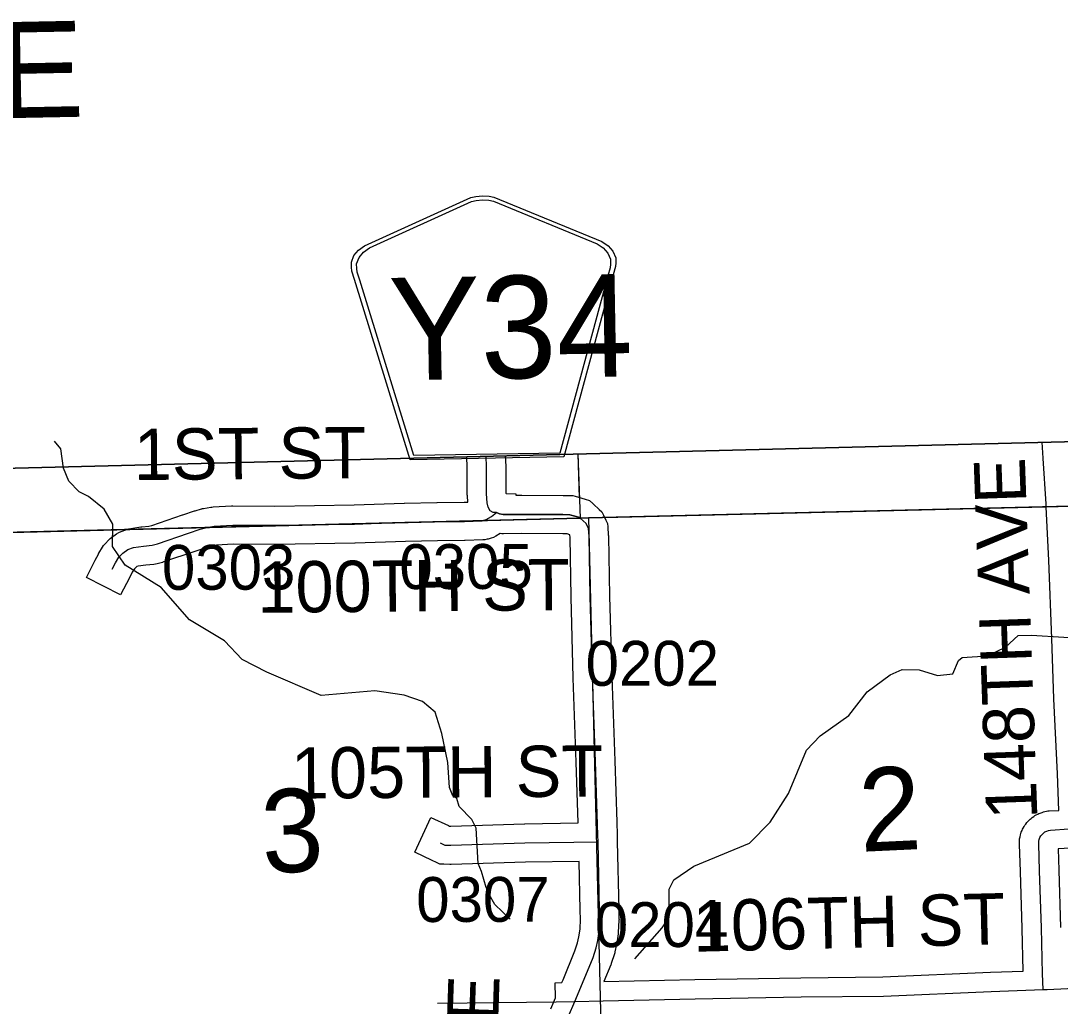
# Model space of a CAD drawing. Extents: x 128.7 to 185.5, y -21.4 to 12.6.
# Drawn here: x 136.899 to 138.522, y 3.675 to 5.214 of the extents above; entities that cross this region are included whole.
import ezdxf

# ---------------------------------------------------------------- set-up
doc = ezdxf.new("R2010")
doc.units = 0
for name, color, linetype in [('tdCoClipBndry', 7, 'Continuous'), ('tdCoCoAdjSecRdTxt', 7, 'Continuous'), ('tdCoCoBndry', 7, 'Continuous'), ('tdCoCoBndryPart', 7, 'Continuous'), ('tdCoHydroRiver', 7, 'Continuous'), ('tdCoSecRdNmbr', 7, 'Continuous'), ('tdCoSecRdTxt', 7, 'Continuous'), ('tdCoSecRteBand', 7, 'Continuous'), ('tdCoSecRteCL', 7, 'Continuous'), ('tdCoSectLine', 7, 'Continuous'), ('tdCoSectLinePart', 7, 'Continuous'), ('tdCoSectNmbr', 7, 'Continuous'), ('tdCoShieldCoRte', 7, 'Continuous'), ('tdCoSurfGravel', 7, 'Continuous'), ('tdCoSurfLNO', 7, 'Continuous'), ('tdCoTwpBndryShd', 7, 'Continuous'), ('tdCoTwpRngTxt', 7, 'Continuous')]:
    doc.layers.add(name, color=color, linetype=linetype)

msp = doc.modelspace()

# ---------------------------------------------------------------- linework, layer by layer
at = {"layer": 'tdCoClipBndry'}
msp.add_lwpolyline([(134.0612, -7.7025), (133.8962, -2.6807), (133.6887, 4.3446), (133.6938, 4.3792), (133.7053, 4.4028), (133.7226, 4.4226), (133.7445, 4.4372), (133.7868, 4.4475), (134.771, 4.4649), (135.7559, 4.4935), (136.7866, 4.5129), (139.7725, 4.5879), (146.7594, 4.806), (147.7608, 4.8492), (149.7557, 4.9088), (150.75, 4.946), (153.7332, 5.0633)], dxfattribs=at)
at = {"layer": 'tdCoCoBndry'}
for p, q in [((137.7862, 4.438), (138.7773, 4.4617)), ((138.7773, 4.4617), (137.7862, 4.438)), ((136.7891, 4.4129), (137.7728, 4.4375)), ((137.7728, 4.4375), (136.7891, 4.4129)), ((137.7728, 4.4375), (137.7862, 4.438)), ((137.7862, 4.438), (137.7728, 4.4375))]:
    msp.add_line(p, q, dxfattribs=at)
for points in [[(153.7332, 5.0633), (150.75, 4.946), (149.7557, 4.9088), (147.7608, 4.8492), (146.7594, 4.806), (139.7725, 4.5879), (136.7866, 4.5129)], [(136.7888, 4.4129), (137.7724, 4.4375), (137.7858, 4.438), (138.7769, 4.4617), (139.7753, 4.488), (140.7687, 4.5163), (141.7663, 4.5476), (142.7677, 4.58), (143.7742, 4.6139), (144.7719, 4.6433), (145.7753, 4.6779), (146.7631, 4.7061), (147.7638, 4.7493), (148.7588, 4.7767), (149.759, 4.8089), (150.7538, 4.8461), (150.7626, 4.8466), (151.7683, 4.8866), (152.7453, 4.9271), (153.73, 4.9634)], [(136.7891, 4.4129), (137.7728, 4.4375), (137.7862, 4.438), (138.7773, 4.4617), (139.7757, 4.488), (140.769, 4.5163), (141.7667, 4.5476), (142.7681, 4.58), (143.7746, 4.6139), (144.7722, 4.6433), (145.7757, 4.6779), (146.7635, 4.7061), (147.7642, 4.7493), (148.7592, 4.7767), (149.7594, 4.8089), (150.7542, 4.8461), (150.7629, 4.8466), (151.7687, 4.8866), (152.7457, 4.9271), (153.7304, 4.9634)], [(136.7891, 4.4129), (137.7728, 4.4375), (137.7862, 4.438), (138.7773, 4.4617), (139.7757, 4.488), (140.769, 4.5163), (141.7667, 4.5476), (142.7681, 4.58), (143.7746, 4.6139), (144.7722, 4.6433), (145.7757, 4.6779), (146.7635, 4.7061), (147.7642, 4.7493), (148.7592, 4.7767), (149.7594, 4.8089), (150.7542, 4.8461), (150.7629, 4.8466), (151.7687, 4.8866), (152.7457, 4.9271), (153.7304, 4.9634)]]:
    msp.add_lwpolyline(points, dxfattribs=at)
at = {"layer": 'tdCoCoBndryPart'}
for points in [[(137.81, 4.4385), (138.499, 4.455)], [(136.1265, 4.4004), (136.7732, 4.4131), (136.7888, 4.4129), (137.0658, 4.4198)]]:
    msp.add_lwpolyline(points, dxfattribs=at)
at = {"layer": 'tdCoHydroRiver'}
for points in [[(137.6634, 3.8111), (137.6391, 3.8341), (137.6307, 3.8496), (137.629, 3.8543), (137.6256, 3.8605), (137.6185, 3.8855), (137.6134, 3.898), (137.6101, 3.9531), (137.6034, 3.9671), (137.5838, 3.987), (137.5803, 3.9996), (137.5738, 4.0041), (137.5687, 4.0166), (137.5659, 4.0559), (137.5566, 4.1014), (137.5461, 4.1343), (137.5266, 4.151), (137.4979, 4.1612), (137.4519, 4.1676), (137.3685, 4.1603), (137.2837, 4.1971), (137.2452, 4.2165), (137.2174, 4.2456), (137.1627, 4.2786), (137.1185, 4.3293), (137.0622, 4.3639), (137.0424, 4.3933), (137.0429, 4.428), (137.0295, 4.4513), (137.0052, 4.4711), (136.9908, 4.4785), (136.9745, 4.4954), (136.966, 4.5156), (136.9619, 4.5455), (136.9523, 4.5574)], [(137.858, 3.7493), (137.9007, 3.798), (137.9112, 3.8141), (137.9114, 3.8583), (137.9189, 3.8727), (137.9498, 3.8942), (138.037, 3.9301), (138.0692, 3.9627), (138.0978, 4.0077), (138.1257, 4.0749), (138.1471, 4.0977), (138.1919, 4.1291), (138.2207, 4.1663), (138.2562, 4.1926), (138.2749, 4.2011), (138.3018, 4.2004), (138.3304, 4.1918), (138.3541, 4.1941), (138.3629, 4.2149), (138.369, 4.2198), (138.4084, 4.2226), (138.4364, 4.2361), (138.4564, 4.2541), (138.4769, 4.2547), (138.5781, 4.2484)]]:
    msp.add_lwpolyline(points, dxfattribs=at)
at = {"layer": 'tdCoSecRteBand'}
for points in [[(137.8095, 3.7137), (137.9513, 3.7171), (137.9514, 3.7171), (137.9515, 3.7171), (138.117, 3.7198), (138.1171, 3.7198), (138.1172, 3.7198), (138.2451, 3.721), (138.4128, 3.7284), (138.4129, 3.7284), (138.413, 3.7284), (138.464, 3.7303), (138.4624, 3.7967), (138.4597, 3.8858), (138.4582, 3.9279), (138.4582, 3.9284), (138.4582, 3.9289), (138.4582, 3.9329), (138.4582, 3.9365), (138.4591, 3.94), (138.4598, 3.9429), (138.4603, 3.945), (138.4611, 3.947), (138.4622, 3.9498), (138.463, 3.9517), (138.4641, 3.9536), (138.4656, 3.9562), (138.4666, 3.958), (138.4679, 3.9597), (138.4698, 3.962), (138.4711, 3.9637), (138.4726, 3.9652), (138.4748, 3.9673), (138.4763, 3.9687), (138.4781, 3.97), (138.4805, 3.9717), (138.4822, 3.973), (138.4841, 3.974), (138.4868, 3.9754), (138.4886, 3.9763), (138.4906, 3.977), (138.4935, 3.978), (138.4955, 3.9788), (138.4976, 3.9792), (138.5005, 3.9798), (138.5026, 3.9802), (138.5047, 3.9803), (138.5198, 3.9812), (138.5177, 4.0383), (138.5118, 4.1553), (138.5117, 4.1555), (138.5117, 4.1558), (138.5085, 4.2492), (138.5039, 4.3718), (138.4999, 4.4544), (138.4999, 4.4561), (138.4997, 4.4599), (138.495, 4.5306), (138.495, 4.5309), (138.495, 4.5311), (138.4937, 4.5558)], [(137.7267, 3.6713), (137.734, 3.6886), (137.7336, 3.7121), (137.7441, 3.7124), (137.7459, 3.7165), (137.7644, 3.7619), (137.7685, 3.7744), (137.7704, 3.7836), (137.7723, 3.7958), (137.7731, 3.8111), (137.7727, 3.8248), (137.7727, 3.825), (137.7727, 3.8251), (137.7711, 3.9015), (137.6871, 3.9003), (137.5714, 3.8966), (137.5702, 3.8965), (137.5689, 3.8966), (137.5595, 3.8971), (137.5537, 3.8974), (137.5485, 3.8998), (137.5416, 3.903), (137.5144, 3.9157), (137.5396, 3.9701), (137.5668, 3.9575), (137.5685, 3.9567), (137.5708, 3.9566), (137.6854, 3.9602), (137.6857, 3.9602), (137.686, 3.9603), (137.7696, 3.9615), (137.7665, 4.0566), (137.7618, 4.1877), (137.7618, 4.1878), (137.7618, 4.188), (137.7584, 4.3142), (137.7584, 4.3144), (137.7584, 4.3145), (137.7567, 4.4073), (137.7563, 4.4116), (137.752, 4.4129), (137.7453, 4.413), (137.6814, 4.4133), (137.6527, 4.413), (137.6501, 4.413), (137.6479, 4.4134), (137.6407, 4.4091), (137.6374, 4.4072), (137.6336, 4.4062), (137.6287, 4.4048), (137.6275, 4.4044), (137.624, 4.4035), (137.6205, 4.4034), (137.5931, 4.4024), (137.5926, 4.4024), (137.5922, 4.4023), (137.5498, 4.4021), (137.4999, 4.4009), (137.4214, 4.3982), (137.4211, 4.3982), (137.4209, 4.3982), (137.2966, 4.3962), (137.2962, 4.3962), (137.2959, 4.3962), (137.231, 4.3967), (137.2049, 4.3951), (137.1968, 4.3937), (137.1884, 4.3913), (137.1709, 4.3856), (137.1224, 4.369), (137.1214, 4.3686), (137.1205, 4.3684), (137.1124, 4.3662), (137.1098, 4.3655), (137.1072, 4.3652), (137.0946, 4.3641), (137.0826, 4.3624), (137.0806, 4.3617), (137.0783, 4.36), (137.0767, 4.3583), (137.0735, 4.353), (137.069, 4.3442), (137.0553, 4.3175), (137.002, 4.3449), (137.0156, 4.3716), (137.0206, 4.3812), (137.021, 4.382), (137.0215, 4.3828), (137.0269, 4.3919), (137.0287, 4.3949), (137.0311, 4.3974), (137.037, 4.4036), (137.0389, 4.4055), (137.0411, 4.4071), (137.049, 4.4128), (137.0524, 4.4152), (137.0563, 4.4167), (137.0652, 4.4199), (137.0681, 4.4209), (137.0712, 4.4214), (137.087, 4.4236), (137.0877, 4.4237), (137.0884, 4.4237), (137.0991, 4.4247), (137.1038, 4.426), (137.1517, 4.4425), (137.1519, 4.4426), (137.1522, 4.4426), (137.1704, 4.4486), (137.1709, 4.4487), (137.1715, 4.4489), (137.1817, 4.4518), (137.1817, 4.4518), (137.1817, 4.4518), (137.1818, 4.4518), (137.1833, 4.4523), (137.1849, 4.4525), (137.1963, 4.4545), (137.1979, 4.4548), (137.1996, 4.4549), (137.2285, 4.4566), (137.2295, 4.4567), (137.2305, 4.4567), (137.296, 4.4562), (137.4196, 4.4581), (137.498, 4.4608), (137.4982, 4.4609), (137.4983, 4.4609), (137.5486, 4.4621), (137.5489, 4.4621), (137.5492, 4.4621), (137.5914, 4.4623), (137.5974, 4.4626), (137.5965, 4.4725), (137.5964, 4.4738), (137.5964, 4.4752), (137.5964, 4.5168), (137.5958, 4.5332)], [(137.6557, 4.5347), (137.6563, 4.5184), (137.6564, 4.5179), (137.6564, 4.5173), (137.6564, 4.4765), (137.6564, 4.4764), (137.6568, 4.4758), (137.6723, 4.4756), (137.6723, 4.4732), (137.6811, 4.4733), (137.6813, 4.4733), (137.6815, 4.4733), (137.7458, 4.473), (137.7461, 4.473), (137.7464, 4.473), (137.7572, 4.4728), (137.7612, 4.4727), (137.7649, 4.4716), (137.7802, 4.4672), (137.787, 4.4652), (137.7922, 4.4603), (137.7932, 4.4595), (137.8023, 4.451), (137.8065, 4.4471), (137.809, 4.442), (137.8127, 4.4344), (137.8151, 4.4293), (137.8156, 4.4237), (137.8165, 4.4111), (137.8166, 4.4102), (137.8166, 4.4093), (137.8184, 4.3157), (137.8218, 4.1897), (137.8265, 4.0587), (137.8265, 4.0586), (137.8265, 4.0585), (137.8296, 3.9625), (137.8298, 3.9625), (137.8302, 3.9432), (137.8302, 3.9432), (137.8302, 3.9431), (137.8304, 3.9325), (137.8327, 3.8266), (137.8331, 3.8117), (137.8332, 3.8104), (137.8331, 3.8091), (137.8321, 3.7911), (137.832, 3.7896), (137.8318, 3.7882), (137.8296, 3.7737), (137.8295, 3.7728), (137.8293, 3.7719), (137.8268, 3.7603), (137.8265, 3.7588), (137.826, 3.7572), (137.8211, 3.7422), (137.8207, 3.7412), (137.8203, 3.7402), (137.8095, 3.7137)], [(138.5371, 3.9222), (138.5185, 3.921), (138.5197, 3.8878), (138.5197, 3.8877), (138.5197, 3.8877), (138.5224, 3.7984)]]:
    msp.add_lwpolyline(points, dxfattribs=at)
at = {"layer": 'tdCoSecRteCL'}
for points in [[(137.6419, 4.446), (137.637, 4.4461), (137.6323, 4.449), (137.6291, 4.4544), (137.6276, 4.4613), (137.6264, 4.4752), (137.6264, 4.5173), (137.6257, 4.534)], [(137.0423, 4.3579), (137.0473, 4.3675), (137.0527, 4.3766), (137.0586, 4.3828), (137.0665, 4.3885), (137.0754, 4.3917), (137.0912, 4.3939), (137.1045, 4.3951), (137.1126, 4.3973), (137.1614, 4.4141), (137.1797, 4.42), (137.1899, 4.4229), (137.1901, 4.423), (137.2014, 4.4249), (137.2302, 4.4267), (137.2961, 4.4262), (137.4204, 4.4282), (137.499, 4.4309), (137.5494, 4.4321), (137.592, 4.4323), (137.6194, 4.4333), (137.6207, 4.4337), (137.6256, 4.4351), (137.6344, 4.4402), (137.6419, 4.446)], [(137.8004, 3.9319), (137.8002, 3.9424), (137.7965, 4.0576), (137.7918, 4.1888), (137.7884, 4.315), (137.7866, 4.4088), (137.7856, 4.4213), (137.782, 4.429), (137.7728, 4.4375), (137.7718, 4.4383), (137.7566, 4.4428), (137.7457, 4.443), (137.6813, 4.4433), (137.6525, 4.443), (137.6466, 4.444), (137.6419, 4.446)], [(138.4951, 3.7014), (138.4941, 3.726), (138.4924, 3.7975), (138.4897, 3.8867), (138.4882, 3.9289), (138.4882, 3.9329), (138.4889, 3.9358), (138.49, 3.9386), (138.4915, 3.9412), (138.4934, 3.9435), (138.4956, 3.9456), (138.498, 3.9474), (138.5007, 3.9488), (138.5035, 3.9498), (138.5065, 3.9504), (138.5353, 3.9521)], [(137.5542, 3.9303), (137.5611, 3.927), (137.5705, 3.9266), (137.6864, 3.9303), (137.8004, 3.9319)], [(137.7642, 3.6828), (137.7736, 3.7049), (137.7926, 3.7515), (137.7975, 3.7666), (137.8, 3.7782), (137.8022, 3.7927), (137.8032, 3.8107), (137.8027, 3.8258), (137.8004, 3.9319)], [(137.7642, 3.6828), (137.8085, 3.6836), (137.952, 3.6871), (138.1175, 3.6898), (138.2459, 3.691), (138.4141, 3.6984), (138.4951, 3.7014)], [(138.4951, 3.7014), (138.5012, 3.7017), (138.6077, 3.7066), (138.6913, 3.7095), (138.8083, 3.7145)], [(137.6284, 2.9884), (137.6308, 2.9999), (137.6564, 3.0734), (137.6887, 3.1646), (137.7141, 3.2389), (137.7162, 3.2473), (137.7177, 3.2559), (137.7188, 3.2646), (137.7194, 3.2733), (137.7196, 3.282), (137.7203, 3.3597), (137.7213, 3.426), (137.7218, 3.4606), (137.7223, 3.4711), (137.7231, 3.4817), (137.7244, 3.4922), (137.726, 3.5027), (137.7353, 3.5769), (137.7418, 3.6213), (137.7442, 3.6307), (137.7492, 3.645), (137.7543, 3.6596), (137.7642, 3.6828)]]:
    msp.add_lwpolyline(points, dxfattribs=at)
at = {"layer": 'tdCoSectLine'}
for points in [[(137.7688, 4.5376), (137.7724, 4.4375)], [(137.7858, 4.438), (138.7769, 4.4617)], [(136.7888, 4.4129), (137.7724, 4.4375)], [(137.7724, 4.4375), (137.7858, 4.438)], [(137.7858, 4.438), (137.8102, 3.4326)]]:
    msp.add_lwpolyline(points, dxfattribs=at)
at = {"layer": 'tdCoSectLinePart'}
for points in [[(137.7688, 4.5376), (137.7712, 4.4692)], [(137.81, 4.4385), (138.499, 4.455)], [(136.7888, 4.4129), (137.0658, 4.4198)]]:
    msp.add_lwpolyline(points, dxfattribs=at)
at = {"layer": 'tdCoShieldCoRte'}
for points in [[(137.5074, 4.5287), (137.4205, 4.8101), (137.4164, 4.8232), (137.4156, 4.8291), (137.4154, 4.8369), (137.4195, 4.8473), (137.4266, 4.8559), (137.4361, 4.8627), (137.6021, 4.938), (137.6095, 4.9397), (137.6199, 4.9408), (137.6304, 4.9401), (137.6379, 4.9386), (137.8064, 4.8692), (137.8161, 4.8627), (137.8236, 4.8543), (137.828, 4.8441), (137.8281, 4.8363), (137.8275, 4.8304), (137.8238, 4.8171), (137.7468, 4.5329)], [(137.5131, 4.5351), (137.4286, 4.8089), (137.4246, 4.8215), (137.4238, 4.8271), (137.4237, 4.8347), (137.4276, 4.8446), (137.4345, 4.8529), (137.4435, 4.8595), (137.6029, 4.9317), (137.6101, 4.9334), (137.6201, 4.9344), (137.6301, 4.9337), (137.6373, 4.9323), (137.7991, 4.8657), (137.8084, 4.8594), (137.8155, 4.8514), (137.8198, 4.8416), (137.8199, 4.8341), (137.8193, 4.8284), (137.8158, 4.8157), (137.7409, 4.5391)]]:
    msp.add_lwpolyline(points, close=True, dxfattribs=at)
at = {"layer": 'tdCoSurfGravel'}
for points in [[(137.6419, 4.446), (137.637, 4.4461), (137.6323, 4.449), (137.6291, 4.4544), (137.6276, 4.4613), (137.6264, 4.4752), (137.6264, 4.5173), (137.6257, 4.534)], [(137.6207, 4.4337), (137.6256, 4.4351), (137.6344, 4.4402), (137.6419, 4.446)], [(137.6419, 4.446), (137.6466, 4.444), (137.6525, 4.443), (137.6813, 4.4433), (137.7457, 4.443), (137.7566, 4.4428), (137.7718, 4.4383), (137.7728, 4.4375)], [(137.0423, 4.3579), (137.0473, 4.3675), (137.0527, 4.3766), (137.0586, 4.3828), (137.0665, 4.3885), (137.0754, 4.3917), (137.0912, 4.3939), (137.1045, 4.3951), (137.1126, 4.3973), (137.1614, 4.4141), (137.1797, 4.42), (137.1899, 4.4229), (137.1901, 4.423), (137.2014, 4.4249), (137.2302, 4.4267), (137.2961, 4.4262), (137.4204, 4.4282), (137.499, 4.4309), (137.5494, 4.4321), (137.592, 4.4323), (137.6194, 4.4333), (137.6207, 4.4337)], [(137.7543, 3.6596), (137.7642, 3.6828), (137.7736, 3.7049), (137.7926, 3.7515), (137.7975, 3.7666), (137.8, 3.7782), (137.8022, 3.7927), (137.8032, 3.8107), (137.8027, 3.8258), (137.8004, 3.9319), (137.8002, 3.9424), (137.7965, 4.0576), (137.7918, 4.1888), (137.7884, 4.315), (137.7866, 4.4088), (137.7856, 4.4213), (137.782, 4.429), (137.7728, 4.4375)], [(138.4951, 3.7014), (138.4941, 3.726), (138.4924, 3.7975), (138.4897, 3.8867), (138.4882, 3.9289), (138.4882, 3.9329), (138.4889, 3.9358), (138.49, 3.9386), (138.4915, 3.9412), (138.4934, 3.9435), (138.4956, 3.9456), (138.498, 3.9474), (138.5007, 3.9488), (138.5035, 3.9498), (138.5065, 3.9504), (138.5353, 3.9521)], [(137.5542, 3.9303), (137.5611, 3.927), (137.5705, 3.9266), (137.6864, 3.9303), (137.8004, 3.9319)], [(137.7642, 3.6828), (137.8085, 3.6836), (137.952, 3.6871), (138.1175, 3.6898), (138.2459, 3.691), (138.4141, 3.6984), (138.4951, 3.7014), (138.5012, 3.7017), (138.6077, 3.7066)]]:
    msp.add_lwpolyline(points, dxfattribs=at)
at = {"layer": 'tdCoSurfLNO'}
for p, q in [((137.735, 3.6822), (137.7642, 3.6828)), ((137.5498, 3.6802), (137.735, 3.6822))]:
    msp.add_line(p, q, dxfattribs=at)
at = {"layer": 'tdCoTwpBndryShd'}
msp.add_lwpolyline([(153.73, 4.9634), (152.7453, 4.9271), (151.7683, 4.8866), (150.7626, 4.8466), (150.7538, 4.8461), (149.759, 4.8089), (148.7588, 4.7767), (147.7638, 4.7493), (146.7631, 4.7061), (145.7753, 4.6779), (144.7719, 4.6433), (143.7742, 4.6139), (142.7677, 4.58), (141.7663, 4.5476), (140.7687, 4.5163), (139.7753, 4.488), (138.7769, 4.4617), (137.7858, 4.438), (137.7724, 4.4375), (136.7888, 4.4129)], dxfattribs=at)

# ---------------------------------------------------------------- texts
at = {"layer": 'tdCoCoAdjSecRdTxt'}
msp.add_text('1ST ST', height=0.08, rotation=0.5067, dxfattribs=at).set_placement((137.0761, 4.4968))
at = {"layer": 'tdCoSecRdNmbr'}
for s, rotation, p in [('0303', 0.1049, (137.1198, 4.3255)), ('0305', 0.1052, (137.4904, 4.3267)), ('0202', 0.1054, (137.7811, 4.1756)), ('0307', 0.1052, (137.5167, 3.8069)), ('0204', 0.1054, (137.7955, 3.7676))]:
    msp.add_text(s, height=0.07, rotation=rotation, dxfattribs=at).set_placement(p)
at = {"layer": 'tdCoSecRdTxt'}
for s, rotation, p in [('148TH AVE', 92, (138.4863, 3.9682)), ('100TH ST', 0.5067, (137.269, 4.2896)), ('105TH ST', 0.4055, (137.3212, 3.9994)), ('106TH ST', 1.4055, (137.9493, 3.7603)), ('140TH AVE', 88.1014, (137.6282, 3.1572))]:
    msp.add_text(s, height=0.08, rotation=rotation, dxfattribs=at).set_placement(p)
at = {"layer": 'tdCoSectNmbr'}
for s, rotation, p in [('2', 2.658, (138.2105, 3.9164)), ('3', 2.6573, (137.2775, 3.8826))]:
    msp.add_text(s, height=0.13, rotation=rotation, dxfattribs=at).set_placement(p)
at = {"layer": 'tdCoShieldCoRte'}
msp.add_text('Y34', height=0.16, rotation=1, dxfattribs=at).set_placement((137.4752, 4.6524))
at = {"layer": 'tdCoTwpRngTxt'}
msp.add_text('R-1E', height=0.15, rotation=1.123, dxfattribs=at).set_placement((136.5424, 5.0553))

doc.saveas('drawing.dxf')
